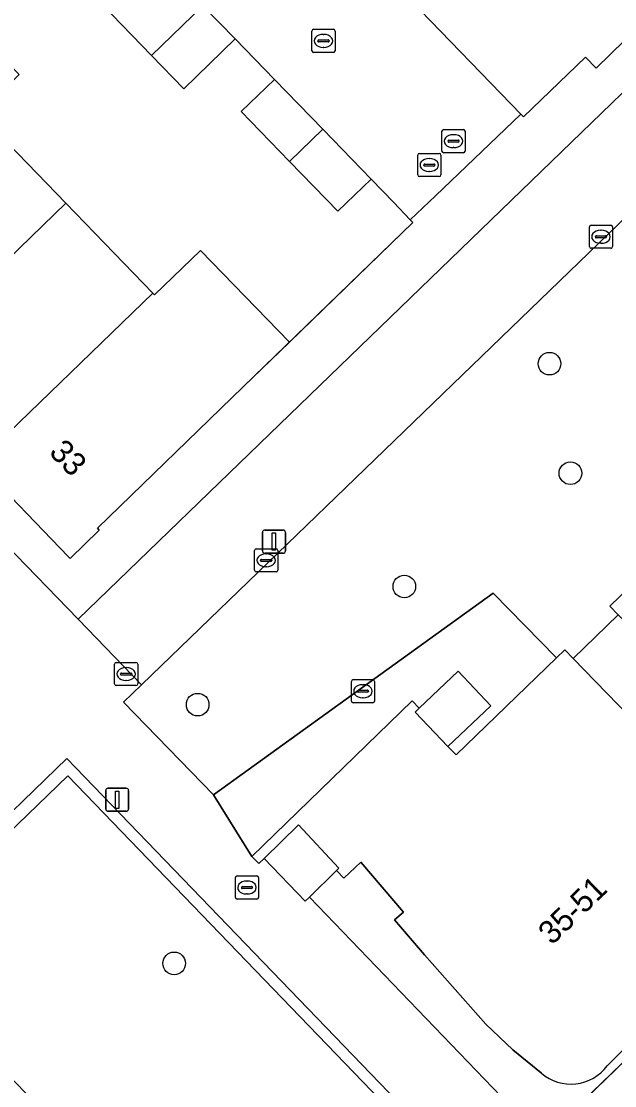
# Model space of a CAD drawing. Extents: x 157445 to 158888, y 383061 to 384688.
# Drawn here: x 158412.01 to 158437.65, y 383952.28 to 383998.26 of the extents above; entities that cross this region are included whole.
import ezdxf

# ---------------------------------------------------------------- set-up
doc = ezdxf.new("R2010")
doc.units = 0
for name, color, linetype in [('IMGEO_Boom', 7, 'Continuous'), ('IMGEO_Brandkraan', 7, 'Continuous'), ('IMGEO_Erf', 7, 'Continuous'), ('IMGEO_Groenvoorziening', 7, 'Continuous'), ('IMGEO_Hek', 7, 'Continuous'), ('IMGEO_Kolk', 7, 'Continuous'), ('IMGEO_Lichtmast', 7, 'Continuous'), ('IMGEO_Muur', 7, 'Continuous'), ('IMGEO_Pand', 7, 'Continuous'), ('IMGEO_Pand_nummerreeks', 7, 'Continuous'), ('IMGEO_Pand_overbouw', 7, 'Continuous'), ('IMGEO_Parkeervlak_open', 7, 'Continuous'), ('IMGEO_Rioolput', 7, 'Continuous'), ('IMGEO_Voetpad_gesloten', 7, 'Continuous'), ('IMGEO_Voetpad_open', 7, 'Continuous')]:
    doc.layers.add(name, color=color, linetype=linetype)

msp = doc.modelspace()

# ---------------------------------------------------------------- linework, layer by layer
at = {"layer": 'IMGEO_Boom'}
for centre in [(158434.836, 383983.473), (158435.74, 383978.74), (158428.564, 383973.848), (158419.634, 383968.743), (158418.619, 383957.568)]:
    msp.add_circle(centre, 0.489, dxfattribs=at)
at = {"layer": 'IMGEO_Brandkraan'}
for p, q in [((158421.264, 383960.418), (158421.264, 383961.27)), ((158421.339, 383961.344), (158422.191, 383961.344)), ((158421.752, 383961.124), (158421.777, 383961.124)), ((158422.265, 383961.27), (158422.265, 383960.418)), ((158421.523, 383960.838), (158421.523, 383960.85)), ((158421.961, 383960.801), (158421.563, 383960.801)), ((158421.566, 383960.887), (158421.964, 383960.887)), ((158421.775, 383960.564), (158421.75, 383960.564)), ((158422.007, 383960.85), (158422.007, 383960.838)), ((158422.191, 383960.344), (158421.339, 383960.344))]:
    msp.add_line(p, q, dxfattribs=at)
for points in [[(158421.264, 383960.418), (158421.264, 383961.27)], [(158421.339, 383961.344), (158422.191, 383961.344)], [(158422.265, 383961.27), (158422.265, 383960.418)], [(158422.191, 383960.344), (158421.339, 383960.344)]]:
    msp.add_lwpolyline(points, dxfattribs=at)
for centre, radius, start, end in [((158421.341, 383961.268), 0.0765, 91.552, 178.448), ((158421.341, 383961.268), 0.0765, 91.552, 178.448), ((158422.189, 383961.268), 0.0765, 1.552, 88.448), ((158422.189, 383961.268), 0.0765, 1.552, 88.448), ((158421.563, 383960.847), 0.0403, 85.8775, 175.7526), ((158421.56, 383960.837), 0.0366, 178.938, 274.7102), ((158421.964, 383960.844), 0.043, 264.8664, 352.4533), ((158421.968, 383960.849), 0.0386, 1.7309, 96.639), ((158421.341, 383960.42), 0.0765, 181.552, 268.448), ((158421.341, 383960.42), 0.0765, 181.552, 268.448), ((158422.189, 383960.42), 0.0765, 271.552, 358.448), ((158422.189, 383960.42), 0.0765, 271.552, 358.448)]:
    msp.add_arc(centre, radius, start, end, dxfattribs=at)
for centre, major_axis, ratio, start_param, end_param in [((158421.751, 383960.844), (-0.387, 0.002), 0.722429, 4.712389, 7.853982), ((158421.776, 383960.844), (-0.39, 0.002), 0.717154, 1.570796, 4.712389)]:
    msp.add_ellipse(centre, major_axis=major_axis, ratio=ratio, start_param=start_param, end_param=end_param, dxfattribs=at)
at = {"layer": 'IMGEO_Erf'}
msp.add_lwpolyline([(158408.163, 383999.844), (158411.919, 383995.963), (158410.18, 383994.28), (158413.935, 383990.4), (158417.69, 383986.52), (158417.765, 383986.442), (158419.756, 383988.369), (158423.595, 383984.401), (158428.937, 383989.572), (158428.818, 383989.694), (158428.109, 383990.429), (158427.127, 383991.45), (158425.691, 383990.057), (158423.602, 383992.212), (158421.519, 383994.36), (158422.955, 383995.752), (158421.251, 383997.505), (158419.036, 383995.351), (158417.645, 383996.782), (158412.95, 384001.655)], dxfattribs=at)
msp.add_lwpolyline([(158437.806, 383972.619), (158435.861, 383970.739), (158438.273, 383968.253), (158440.211, 383970.133)], close=True, dxfattribs=at)
at = {"layer": 'IMGEO_Groenvoorziening'}
msp.add_lwpolyline([(158512.968, 384062.078), (158417.213, 383969.604), (158416.436, 383968.853), (158420.325, 383964.841), (158432.4, 383973.561), (158435.141, 383970.768), (158435.498, 383971.113), (158435.861, 383970.739), (158437.806, 383972.619), (158437.439, 383972.998), (158441.824, 383977.236), (158446.211, 383981.475), (158450.946, 383986.052), (158455.258, 383990.227), (158459.689, 383994.514), (158464.325, 383998.999), (158468.768, 384003.297), (158473.068, 384007.462), (158477.761, 384012.02), (158482.119, 384016.248), (158486.568, 384020.539)], dxfattribs=at)
msp.add_lwpolyline([(158433.327, 383945.647), (158414.022, 383965.663), (158406.227, 383958.145), (158425.532, 383938.129)], close=True, dxfattribs=at)
at = {"layer": 'IMGEO_Hek'}
msp.add_lwpolyline([(158428.818, 383989.694), (158429.906, 383990.728)], dxfattribs=at)
at = {"layer": 'IMGEO_Kolk'}
for p, q in [((158424.571, 383996.991), (158424.571, 383997.843)), ((158424.646, 383997.917), (158425.498, 383997.917)), ((158425.059, 383997.697), (158425.084, 383997.697)), ((158425.572, 383997.843), (158425.572, 383996.991)), ((158424.83, 383997.411), (158424.83, 383997.423)), ((158425.268, 383997.374), (158424.87, 383997.374)), ((158424.873, 383997.46), (158425.271, 383997.46)), ((158425.314, 383997.423), (158425.314, 383997.411)), ((158425.498, 383996.917), (158424.646, 383996.917)), ((158425.082, 383997.137), (158425.057, 383997.137)), ((158436.634, 383989.456), (158437.486, 383989.456)), ((158436.559, 383988.53), (158436.559, 383989.382)), ((158436.818, 383988.95), (158436.818, 383988.962)), ((158436.861, 383988.999), (158437.259, 383988.999)), ((158437.047, 383989.236), (158437.072, 383989.236)), ((158437.302, 383988.962), (158437.302, 383988.95)), ((158437.56, 383989.382), (158437.56, 383988.53)), ((158437.256, 383988.913), (158436.858, 383988.913)), ((158437.07, 383988.676), (158437.045, 383988.676)), ((158437.486, 383988.456), (158436.634, 383988.456)), ((158422.094, 383974.551), (158422.094, 383975.403)), ((158422.169, 383975.477), (158423.021, 383975.477)), ((158422.582, 383975.257), (158422.607, 383975.257)), ((158423.095, 383975.403), (158423.095, 383974.551)), ((158422.353, 383974.971), (158422.353, 383974.983)), ((158422.791, 383974.934), (158422.393, 383974.934)), ((158422.396, 383975.02), (158422.794, 383975.02)), ((158422.837, 383974.983), (158422.837, 383974.971)), ((158423.021, 383974.477), (158422.169, 383974.477)), ((158422.605, 383974.697), (158422.58, 383974.697)), ((158426.275, 383968.898), (158426.275, 383969.75)), ((158426.35, 383969.824), (158427.202, 383969.824)), ((158427.276, 383969.75), (158427.276, 383968.898)), ((158426.534, 383969.318), (158426.534, 383969.33)), ((158426.972, 383969.281), (158426.574, 383969.281)), ((158426.577, 383969.367), (158426.975, 383969.367)), ((158426.763, 383969.604), (158426.788, 383969.604)), ((158427.018, 383969.33), (158427.018, 383969.318)), ((158427.202, 383968.824), (158426.35, 383968.824)), ((158426.786, 383969.044), (158426.761, 383969.044))]:
    msp.add_line(p, q, dxfattribs=at)
for points in [[(158424.571, 383996.991), (158424.571, 383997.843)], [(158424.646, 383997.917), (158425.498, 383997.917)], [(158425.572, 383997.843), (158425.572, 383996.991)], [(158425.498, 383996.917), (158424.646, 383996.917)], [(158436.634, 383989.456), (158437.486, 383989.456)], [(158436.559, 383988.53), (158436.559, 383989.382)], [(158437.56, 383989.382), (158437.56, 383988.53)], [(158437.486, 383988.456), (158436.634, 383988.456)], [(158422.094, 383974.551), (158422.094, 383975.403)], [(158422.169, 383975.477), (158423.021, 383975.477)], [(158423.095, 383975.403), (158423.095, 383974.551)], [(158423.021, 383974.477), (158422.169, 383974.477)], [(158426.275, 383968.898), (158426.275, 383969.75)], [(158426.35, 383969.824), (158427.202, 383969.824)], [(158427.276, 383969.75), (158427.276, 383968.898)], [(158427.202, 383968.824), (158426.35, 383968.824)]]:
    msp.add_lwpolyline(points, dxfattribs=at)
for centre, radius, start, end in [((158424.648, 383997.841), 0.0765, 91.552, 178.448), ((158424.648, 383997.841), 0.0765, 91.552, 178.448), ((158425.496, 383997.841), 0.0765, 1.552, 88.448), ((158425.496, 383997.841), 0.0765, 1.552, 88.448), ((158424.87, 383997.42), 0.0403, 85.8775, 175.7526), ((158424.867, 383997.41), 0.0366, 178.938, 274.7102), ((158425.271, 383997.417), 0.043, 264.8664, 352.4533), ((158425.275, 383997.422), 0.0386, 1.7309, 96.639), ((158424.648, 383996.993), 0.0765, 181.552, 268.448), ((158424.648, 383996.993), 0.0765, 181.552, 268.448), ((158425.496, 383996.993), 0.0765, 271.552, 358.448), ((158425.496, 383996.993), 0.0765, 271.552, 358.448), ((158436.636, 383989.38), 0.0765, 91.552, 178.448), ((158436.636, 383989.38), 0.0765, 91.552, 178.448), ((158437.484, 383989.38), 0.0765, 1.552, 88.448), ((158437.484, 383989.38), 0.0765, 1.552, 88.448), ((158436.858, 383988.959), 0.0403, 85.8775, 175.7526), ((158437.263, 383988.961), 0.0386, 1.7309, 96.639), ((158436.636, 383988.532), 0.0765, 181.552, 268.448), ((158436.636, 383988.532), 0.0765, 181.552, 268.448), ((158436.855, 383988.949), 0.0366, 178.938, 274.7102), ((158437.259, 383988.956), 0.043, 264.8664, 352.4533), ((158437.484, 383988.532), 0.0765, 271.552, 358.448), ((158437.484, 383988.532), 0.0765, 271.552, 358.448), ((158422.171, 383975.401), 0.0765, 91.552, 178.448), ((158422.171, 383975.401), 0.0765, 91.552, 178.448), ((158423.019, 383975.401), 0.0765, 1.552, 88.448), ((158423.019, 383975.401), 0.0765, 1.552, 88.448), ((158422.393, 383974.98), 0.0403, 85.8775, 175.7526), ((158422.39, 383974.97), 0.0366, 178.938, 274.7102), ((158422.794, 383974.977), 0.043, 264.8664, 352.4533), ((158422.798, 383974.982), 0.0386, 1.7309, 96.639), ((158422.171, 383974.553), 0.0765, 181.552, 268.448), ((158422.171, 383974.553), 0.0765, 181.552, 268.448), ((158423.019, 383974.553), 0.0765, 271.552, 358.448), ((158423.019, 383974.553), 0.0765, 271.552, 358.448), ((158426.352, 383969.748), 0.0765, 91.552, 178.448), ((158426.352, 383969.748), 0.0765, 91.552, 178.448), ((158427.2, 383969.748), 0.0765, 1.552, 88.448), ((158427.2, 383969.748), 0.0765, 1.552, 88.448), ((158426.574, 383969.327), 0.0403, 85.8775, 175.7526), ((158426.571, 383969.317), 0.0366, 178.938, 274.7102), ((158426.975, 383969.324), 0.043, 264.8664, 352.4533), ((158426.979, 383969.329), 0.0386, 1.7309, 96.639), ((158426.352, 383968.9), 0.0765, 181.552, 268.448), ((158426.352, 383968.9), 0.0765, 181.552, 268.448), ((158427.2, 383968.9), 0.0765, 271.552, 358.448), ((158427.2, 383968.9), 0.0765, 271.552, 358.448)]:
    msp.add_arc(centre, radius, start, end, dxfattribs=at)
for centre, major_axis, ratio, start_param, end_param in [((158425.058, 383997.417), (-0.387, 0.002), 0.722429, 4.712389, 7.853982), ((158425.083, 383997.417), (-0.39, 0.002), 0.717154, 1.570796, 4.712389), ((158437.046, 383988.956), (-0.387, 0.002), 0.722429, 4.712389, 7.853982), ((158437.071, 383988.956), (-0.39, 0.002), 0.717154, 1.570796, 4.712389), ((158422.581, 383974.977), (-0.387, 0.002), 0.722429, 4.712389, 7.853982), ((158422.606, 383974.977), (-0.39, 0.002), 0.717154, 1.570796, 4.712389), ((158426.762, 383969.324), (-0.387, 0.002), 0.722429, 4.712389, 7.853982), ((158426.787, 383969.324), (-0.39, 0.002), 0.717154, 1.570796, 4.712389)]:
    msp.add_ellipse(centre, major_axis=major_axis, ratio=ratio, start_param=start_param, end_param=end_param, dxfattribs=at)
at = {"layer": 'IMGEO_Lichtmast'}
for p, q in [((158422.434, 383975.386), (158422.434, 383976.186)), ((158422.434, 383976.186), (158422.434, 383975.386)), ((158422.534, 383976.286), (158423.324, 383976.286)), ((158423.324, 383976.286), (158422.534, 383976.286)), ((158423.424, 383976.186), (158423.424, 383975.386)), ((158423.424, 383975.386), (158423.424, 383976.186)), ((158423.324, 383975.286), (158422.534, 383975.286)), ((158422.534, 383975.286), (158423.324, 383975.286)), ((158415.759, 383965.135), (158416.549, 383965.135)), ((158416.549, 383965.135), (158415.759, 383965.135)), ((158415.659, 383964.235), (158415.659, 383965.035)), ((158415.659, 383965.035), (158415.659, 383964.235)), ((158416.649, 383965.035), (158416.649, 383964.235)), ((158416.649, 383964.235), (158416.649, 383965.035)), ((158416.549, 383964.135), (158415.759, 383964.135)), ((158415.759, 383964.135), (158416.549, 383964.135))]:
    msp.add_line(p, q, dxfattribs=at)
for points in [[(158422.854, 383976.161), (158423.004, 383976.161), (158423.004, 383975.411), (158422.854, 383975.411), (158422.854, 383976.161)], [(158416.079, 383965.01), (158416.229, 383965.01), (158416.229, 383964.26), (158416.079, 383964.26), (158416.079, 383965.01)]]:
    msp.add_lwpolyline(points, dxfattribs=at)
for centre, start, end in [((158422.534, 383976.186), 90, 180), ((158422.534, 383976.186), 90, 180), ((158423.324, 383976.186), 0, 90), ((158423.324, 383976.186), 360, 90), ((158422.534, 383975.386), 180, 270), ((158422.534, 383975.386), 180, 270), ((158423.324, 383975.386), 270, 0), ((158423.324, 383975.386), 270, 0), ((158415.759, 383965.035), 90, 180), ((158415.759, 383965.035), 90, 180), ((158416.549, 383965.035), 0, 90), ((158416.549, 383965.035), 360, 90), ((158415.759, 383964.235), 180, 270), ((158415.759, 383964.235), 180, 270), ((158416.549, 383964.235), 270, 0), ((158416.549, 383964.235), 270, 0)]:
    msp.add_arc(centre, 0.1, start, end, dxfattribs=at)
at = {"layer": 'IMGEO_Muur'}
for points in [[(158433.604, 383994.246), (158429.906, 383990.728)], [(158428.818, 383989.694), (158428.109, 383990.429)], [(158421.605, 383982.474), (158428.937, 383989.572), (158428.818, 383989.694)]]:
    msp.add_lwpolyline(points, dxfattribs=at)
for points in [[(158413.982, 383966.412), (158409.715, 383962.302), (158405.447, 383958.192), (158425.621, 383937.433), (158434.057, 383945.589)], [(158425.532, 383938.129), (158406.227, 383958.145), (158414.022, 383965.663), (158433.327, 383945.647)]]:
    msp.add_lwpolyline(points, close=True, dxfattribs=at)
at = {"layer": 'IMGEO_Pand'}
for points in [[(158441.997, 384002.139), (158437.119, 384007.184), (158428.824, 383999.177), (158433.604, 383994.246), (158433.713, 383994.14), (158436.388, 383996.717), (158436.86, 383996.236), (158439.317, 383998.637), (158438.842, 383999.123), (158440.043, 384000.297), (158440.537, 383999.798), (158440.715, 383999.971), (158440.25, 384000.452)], [(158417.645, 383996.782), (158419.036, 383995.351), (158421.251, 383997.505), (158419.861, 383998.936)], [(158423.602, 383992.212), (158425.041, 383993.601), (158422.955, 383995.752), (158421.519, 383994.36)], [(158410.18, 383994.28), (158402.622, 383986.967), (158405.038, 383984.46), (158405.606, 383985.008), (158406.536, 383984.043), (158405.976, 383983.495), (158406.375, 383983.083), (158413.935, 383990.4)], [(158423.602, 383992.212), (158425.691, 383990.057), (158427.127, 383991.45), (158425.041, 383993.601)], [(158417.69, 383986.52), (158413.935, 383990.4), (158406.375, 383983.083), (158408.795, 383980.581), (158409.363, 383981.13), (158410.295, 383980.167), (158409.724, 383979.618), (158410.127, 383979.2)], [(158421.605, 383982.474), (158423.595, 383984.401), (158419.756, 383988.369), (158417.765, 383986.442), (158417.69, 383986.52), (158410.127, 383979.2), (158414.038, 383975.15), (158414.125, 383975.06), (158415.381, 383976.283), (158415.301, 383976.372)], [(158452.557, 383966.251), (158441.824, 383977.236), (158437.439, 383972.998), (158437.806, 383972.619), (158440.211, 383970.133), (158446.156, 383963.989), (158447.126, 383962.979), (158448.481, 383961.569), (158448.702, 383961.787), (158448.034, 383962.481), (158450.654, 383965.007), (158450.967, 383964.694)]]:
    msp.add_lwpolyline(points, close=True, dxfattribs=at)
for points in [[(158438.273, 383968.253), (158435.861, 383970.739), (158435.498, 383971.113), (158435.141, 383970.768), (158430.799, 383966.578), (158430.45, 383966.94), (158429.028, 383968.413), (158429.204, 383968.595), (158428.905, 383968.903), (158421.976, 383962.187), (158422.28, 383961.878), (158422.501, 383962.093), (158423.995, 383963.552), (158425.735, 383961.682), (158425.632, 383961.586), (158425.943, 383961.252), (158426.68, 383961.933), (158428.528, 383959.778), (158428.146, 383959.455), (158429.432, 383957.937), (158432.091, 383954.944), (158433.25, 383953.838), (158434.488, 383952.819)], [(158437.327, 383953.137), (158438.79, 383954.605)]]:
    msp.add_lwpolyline(points, dxfattribs=at)
msp.add_arc((158435.759, 383954.302), 1.953, 229.4029, 323.3794, dxfattribs=at)
at = {"layer": 'IMGEO_Pand_overbouw'}
msp.add_lwpolyline([(158437.806, 383972.619), (158435.861, 383970.739), (158438.273, 383968.253), (158440.211, 383970.133)], close=True, dxfattribs=at)
for points in [[(158425.632, 383961.586), (158424.462, 383960.428), (158434.549, 383949.942), (158445.621, 383960.65), (158444.208, 383962.111), (158441.175, 383959.171), (158441.67, 383958.947), (158440.276, 383956.507), (158438.79, 383954.605), (158437.327, 383953.137)], [(158434.488, 383952.819), (158433.25, 383953.838), (158432.091, 383954.944), (158429.432, 383957.937), (158428.146, 383959.455), (158428.528, 383959.778), (158426.68, 383961.933), (158425.943, 383961.252), (158425.632, 383961.586)]]:
    msp.add_lwpolyline(points, dxfattribs=at)
msp.add_arc((158435.759, 383954.302), 1.953, 229.4029, 323.3794, dxfattribs=at)
at = {"layer": 'IMGEO_Parkeervlak_open'}
msp.add_lwpolyline([(158412.95, 384001.655), (158417.645, 383996.782), (158419.861, 383998.936), (158421.251, 383997.505), (158422.955, 383995.752), (158425.041, 383993.601), (158427.127, 383991.45), (158428.109, 383990.429), (158428.818, 383989.694), (158429.906, 383990.728), (158433.604, 383994.246), (158428.824, 383999.177)], dxfattribs=at)
at = {"layer": 'IMGEO_Rioolput'}
for p, q in [((158430.265, 383993.586), (158431.117, 383993.586)), ((158430.19, 383992.66), (158430.19, 383993.512)), ((158430.492, 383993.129), (158430.89, 383993.129)), ((158430.678, 383993.366), (158430.703, 383993.366)), ((158431.191, 383993.512), (158431.191, 383992.66)), ((158430.449, 383993.08), (158430.449, 383993.092)), ((158430.887, 383993.043), (158430.489, 383993.043)), ((158430.701, 383992.806), (158430.676, 383992.806)), ((158430.933, 383993.092), (158430.933, 383993.08)), ((158429.142, 383991.629), (158429.142, 383992.481)), ((158429.217, 383992.555), (158430.069, 383992.555)), ((158429.63, 383992.335), (158429.655, 383992.335)), ((158430.143, 383992.481), (158430.143, 383991.629)), ((158431.117, 383992.586), (158430.265, 383992.586)), ((158429.401, 383992.049), (158429.401, 383992.061)), ((158429.839, 383992.012), (158429.441, 383992.012)), ((158429.444, 383992.098), (158429.842, 383992.098)), ((158429.653, 383991.775), (158429.628, 383991.775)), ((158429.885, 383992.061), (158429.885, 383992.049)), ((158430.069, 383991.555), (158429.217, 383991.555)), ((158416.117, 383970.566), (158416.969, 383970.566)), ((158416.042, 383969.64), (158416.042, 383970.492)), ((158416.344, 383970.109), (158416.742, 383970.109)), ((158416.53, 383970.346), (158416.555, 383970.346)), ((158417.043, 383970.492), (158417.043, 383969.64)), ((158416.301, 383970.06), (158416.301, 383970.072)), ((158416.739, 383970.023), (158416.341, 383970.023)), ((158416.553, 383969.786), (158416.528, 383969.786)), ((158416.785, 383970.072), (158416.785, 383970.06)), ((158416.969, 383969.566), (158416.117, 383969.566))]:
    msp.add_line(p, q, dxfattribs=at)
for points in [[(158430.265, 383993.586), (158431.117, 383993.586)], [(158430.19, 383992.66), (158430.19, 383993.512)], [(158431.191, 383993.512), (158431.191, 383992.66)], [(158429.142, 383991.629), (158429.142, 383992.481)], [(158429.217, 383992.555), (158430.069, 383992.555)], [(158430.143, 383992.481), (158430.143, 383991.629)], [(158431.117, 383992.586), (158430.265, 383992.586)], [(158430.069, 383991.555), (158429.217, 383991.555)], [(158416.117, 383970.566), (158416.969, 383970.566)], [(158416.042, 383969.64), (158416.042, 383970.492)], [(158417.043, 383970.492), (158417.043, 383969.64)], [(158416.969, 383969.566), (158416.117, 383969.566)]]:
    msp.add_lwpolyline(points, dxfattribs=at)
for centre, radius, start, end in [((158430.267, 383993.51), 0.0765, 91.552, 178.448), ((158430.267, 383993.51), 0.0765, 91.552, 178.448), ((158431.115, 383993.51), 0.0765, 1.552, 88.448), ((158431.115, 383993.51), 0.0765, 1.552, 88.448), ((158430.489, 383993.089), 0.0403, 85.8775, 175.7526), ((158430.894, 383993.091), 0.0386, 1.7309, 96.639), ((158430.267, 383992.662), 0.0765, 181.552, 268.448), ((158430.267, 383992.662), 0.0765, 181.552, 268.448), ((158430.486, 383993.079), 0.0366, 178.938, 274.7102), ((158430.89, 383993.086), 0.043, 264.8664, 352.4533), ((158431.115, 383992.662), 0.0765, 271.552, 358.448), ((158431.115, 383992.662), 0.0765, 271.552, 358.448), ((158429.219, 383992.479), 0.0765, 91.552, 178.448), ((158429.219, 383992.479), 0.0765, 91.552, 178.448), ((158430.067, 383992.479), 0.0765, 1.552, 88.448), ((158430.067, 383992.479), 0.0765, 1.552, 88.448), ((158429.441, 383992.058), 0.0403, 85.8775, 175.7526), ((158429.438, 383992.048), 0.0366, 178.938, 274.7102), ((158429.842, 383992.055), 0.043, 264.8664, 352.4533), ((158429.846, 383992.06), 0.0386, 1.7309, 96.639), ((158429.219, 383991.631), 0.0765, 181.552, 268.448), ((158429.219, 383991.631), 0.0765, 181.552, 268.448), ((158430.067, 383991.631), 0.0765, 271.552, 358.448), ((158430.067, 383991.631), 0.0765, 271.552, 358.448), ((158416.119, 383970.49), 0.0765, 91.552, 178.448), ((158416.119, 383970.49), 0.0765, 91.552, 178.448), ((158416.967, 383970.49), 0.0765, 1.552, 88.448), ((158416.967, 383970.49), 0.0765, 1.552, 88.448), ((158416.341, 383970.069), 0.0403, 85.8775, 175.7526), ((158416.746, 383970.071), 0.0386, 1.7309, 96.639), ((158416.338, 383970.059), 0.0366, 178.938, 274.7102), ((158416.742, 383970.066), 0.043, 264.8664, 352.4533), ((158416.119, 383969.642), 0.0765, 181.552, 268.448), ((158416.119, 383969.642), 0.0765, 181.552, 268.448), ((158416.967, 383969.642), 0.0765, 271.552, 358.448), ((158416.967, 383969.642), 0.0765, 271.552, 358.448)]:
    msp.add_arc(centre, radius, start, end, dxfattribs=at)
for centre, major_axis, ratio, start_param, end_param in [((158430.677, 383993.086), (-0.387, 0.002), 0.722429, 4.712389, 7.853982), ((158430.702, 383993.086), (-0.39, 0.002), 0.717154, 1.570796, 4.712389), ((158429.629, 383992.055), (-0.387, 0.002), 0.722429, 4.712389, 7.853982), ((158429.654, 383992.055), (-0.39, 0.002), 0.717154, 1.570796, 4.712389), ((158416.529, 383970.066), (-0.387, 0.002), 0.722429, 4.712389, 7.853982), ((158416.554, 383970.066), (-0.39, 0.002), 0.717154, 1.570796, 4.712389)]:
    msp.add_ellipse(centre, major_axis=major_axis, ratio=ratio, start_param=start_param, end_param=end_param, dxfattribs=at)
at = {"layer": 'IMGEO_Voetpad_gesloten'}
for points in [[(158430.45, 383966.94), (158432.298, 383968.69), (158430.884, 383970.184), (158429.204, 383968.595), (158429.028, 383968.413)], [(158424.275, 383960.248), (158424.462, 383960.428), (158425.632, 383961.586), (158425.735, 383961.682), (158423.995, 383963.552), (158422.501, 383962.093)]]:
    msp.add_lwpolyline(points, close=True, dxfattribs=at)
at = {"layer": 'IMGEO_Voetpad_open'}
for points in [[(158410.576, 384034.18), (158381.698, 384006.247), (158414.471, 383972.443), (158509.719, 384064.516)], [(158434.549, 383949.942), (158424.462, 383960.428), (158424.275, 383960.248), (158422.501, 383962.093), (158422.28, 383961.878), (158421.976, 383962.187), (158420.325, 383964.841), (158416.436, 383968.853), (158417.213, 383969.604), (158414.471, 383972.443), (158381.698, 384006.247), (158378.9, 384009.142), (158376.488, 384006.81), (158375.536, 384007.832), (158373.402, 384010.041), (158373.022, 384009.674), (158344.644, 384039.049)], [(158342.789, 384037.301), (158371.243, 384007.918), (158374.275, 384004.786), (158371.163, 384001.748), (158373.961, 383998.839), (158377.128, 384001.87), (158381.302, 383997.603), (158384.072, 384000.247), (158408.3, 383975.158), (158406.832, 383973.719), (158411.135, 383969.271), (158406.92, 383965.171), (158409.715, 383962.302), (158413.982, 383966.412), (158434.057, 383945.589)], [(158439.317, 383998.637), (158436.86, 383996.236), (158436.388, 383996.717), (158433.713, 383994.14), (158433.604, 383994.246), (158429.906, 383990.728), (158428.818, 383989.694), (158428.937, 383989.572), (158423.595, 383984.401), (158421.605, 383982.474), (158415.301, 383976.372), (158415.381, 383976.283), (158414.125, 383975.06), (158414.038, 383975.15), (158410.127, 383979.2)], [(158434.488, 383952.819), (158433.25, 383953.838), (158432.091, 383954.944), (158429.432, 383957.937), (158428.146, 383959.455), (158428.528, 383959.778), (158426.68, 383961.933), (158425.943, 383961.252), (158425.632, 383961.586), (158424.462, 383960.428), (158434.549, 383949.942), (158434.629, 383950.019), (158445.621, 383960.65), (158445.181, 383961.104), (158444.208, 383962.111), (158441.175, 383959.171), (158441.67, 383958.947), (158440.276, 383956.507), (158438.79, 383954.605), (158437.327, 383953.137)], [(158445.621, 383960.65), (158434.629, 383950.019), (158436.572, 383948.07), (158437.749, 383949.15)]]:
    msp.add_lwpolyline(points, dxfattribs=at)
for points in [[(158512.968, 384062.078), (158509.719, 384064.516), (158414.471, 383972.443), (158417.213, 383969.604)], [(158428.905, 383968.903), (158429.204, 383968.595), (158430.884, 383970.184), (158432.298, 383968.69), (158430.45, 383966.94), (158430.799, 383966.578), (158435.141, 383970.768), (158432.4, 383973.561), (158420.325, 383964.841), (158421.976, 383962.187)]]:
    msp.add_lwpolyline(points, close=True, dxfattribs=at)
msp.add_arc((158435.759, 383954.302), 1.953, 229.4029, 323.3794, dxfattribs=at)

# ---------------------------------------------------------------- texts
at = {"layer": 'IMGEO_Pand_nummerreeks'}
for s, rotation, p in [('33', 313.9972, (158413.171, 383979.607)), ('35-51', 44.1603, (158434.944, 383958.324))]:
    msp.add_text(s, height=1, rotation=rotation, dxfattribs=at).set_placement(p)

doc.saveas('drawing.dxf')
